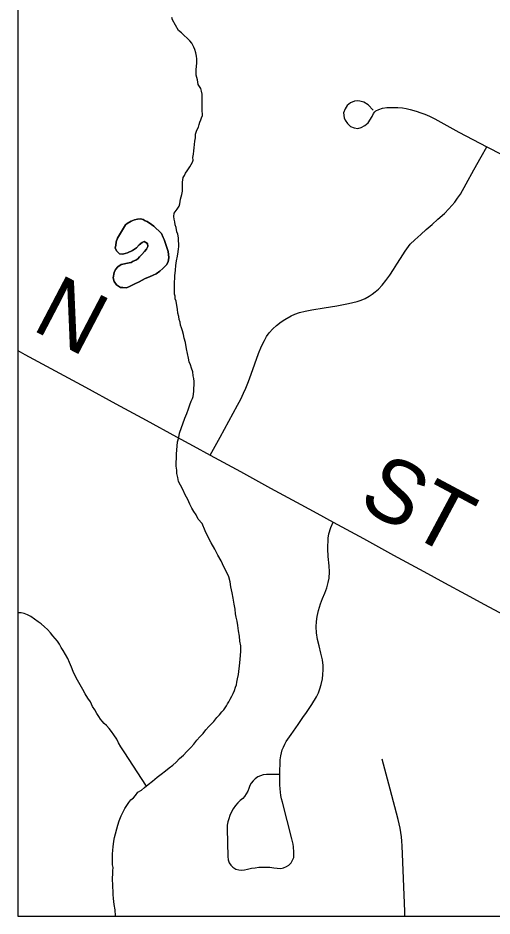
# Model space of a CAD drawing. Extents: x 103424 to 290657, y 38711 to 110967.
# Drawn here: x 214246.3526 to 214246.5663, y 40208.3012 to 40208.7059 of the extents above; entities that cross this region are included whole.
import ezdxf

# ---------------------------------------------------------------- set-up
doc = ezdxf.new("R2010")
doc.units = 0
for name, color, linetype in [('GM_X_Corporation', 7, 'Continuous'), ('GM_X_County_Road', 7, 'Continuous'), ('GM_X_County_Road_Text', 7, 'Continuous'), ('GM_X_Minor_Lake', 7, 'Continuous'), ('GM_X_Minor_River', 7, 'Continuous'), ('GM_X_Township_Road', 7, 'Continuous')]:
    doc.layers.add(name, color=color, linetype=linetype)

msp = doc.modelspace()

# ---------------------------------------------------------------- linework, layer by layer
at = {"layer": 'GM_X_Corporation'}
for points in [[(214246.35258, 40213.74302), (214246.35258, 40208.30125), (214253.15258, 40208.30125), (214253.15258, 40215.10125), (214247.88425, 40215.10125), (214247.88593, 40214.68485), (214247.88621, 40214.66416), (214247.8863, 40214.63438), (214247.88525, 40214.01696), (214247.88494, 40213.98106), (214247.88095, 40213.75762), (214247.63273, 40213.75746), (214247.49304, 40213.75527), (214246.50862, 40213.74676)], [(214246.35258, 40208.71735), (214246.35258, 40208.30125), (214247.90914, 40208.30125), (214247.90638, 40208.75597), (214247.62572, 40208.74919), (214246.84831, 40208.72975)]]:
    msp.add_lwpolyline(points, close=True, dxfattribs=at)
at = {"layer": 'GM_X_County_Road'}
msp.add_lwpolyline([(214246.35258, 40208.55606), (214246.35574, 40208.55434), (214246.36939, 40208.54691), (214246.38303, 40208.53949), (214246.39668, 40208.53207), (214246.41033, 40208.52465), (214246.42398, 40208.51723), (214246.43158, 40208.51309), (214246.43918, 40208.50896), (214246.45282, 40208.50153), (214246.46647, 40208.4941), (214246.48011, 40208.48667), (214246.48736, 40208.48271), (214246.49462, 40208.47876), (214246.50826, 40208.47133), (214246.5219, 40208.4639), (214246.53554, 40208.45646), (214246.54489, 40208.45137), (214246.55424, 40208.44627), (214246.56289, 40208.44162), (214246.57155, 40208.43696)], dxfattribs=at)
at = {"layer": 'GM_X_Minor_Lake'}
for points in [[(214246.40109, 40208.61275), (214246.40178, 40208.61324), (214246.40366, 40208.61442), (214246.40517, 40208.61501), (214246.40649, 40208.61522), (214246.40782, 40208.61543), (214246.40896, 40208.61507), (214246.40992, 40208.61452), (214246.41088, 40208.61415), (214246.4128, 40208.61285), (214246.41376, 40208.61211), (214246.41473, 40208.61117), (214246.41627, 40208.60987), (214246.41724, 40208.60874), (214246.41803, 40208.60705), (214246.41842, 40208.6061), (214246.41882, 40208.60516), (214246.41922, 40208.60383), (214246.42002, 40208.60157), (214246.42022, 40208.60062), (214246.42043, 40208.59929), (214246.42065, 40208.59796), (214246.4203, 40208.59606), (214246.41956, 40208.59471), (214246.41788, 40208.59297), (214246.41657, 40208.59181), (214246.41488, 40208.59064), (214246.41356, 40208.59005), (214246.41187, 40208.58926), (214246.40998, 40208.58847), (214246.40716, 40208.58709), (214246.40527, 40208.58611), (214246.40377, 40208.58533), (214246.40282, 40208.58493), (214246.40151, 40208.58434), (214246.39979, 40208.5845), (214246.39884, 40208.58449), (214246.39693, 40208.5856), (214246.39595, 40208.5871), (214246.39554, 40208.5888), (214246.39588, 40208.59128), (214246.39662, 40208.59262), (214246.39755, 40208.59378), (214246.39905, 40208.59476), (214246.40265, 40208.59558), (214246.40359, 40208.59578), (214246.40453, 40208.59637), (214246.40566, 40208.59677), (214246.4066, 40208.59735), (214246.40735, 40208.59832), (214246.40847, 40208.59928), (214246.40959, 40208.60063), (214246.41052, 40208.60179), (214246.41107, 40208.60294), (214246.41104, 40208.60427), (214246.40951, 40208.6052), (214246.40857, 40208.6048), (214246.40726, 40208.60364), (214246.40595, 40208.60228), (214246.40426, 40208.60112), (214246.402, 40208.60013), (214246.40087, 40208.59973), (214246.39973, 40208.59952), (214246.3984, 40208.59969), (214246.39705, 40208.601), (214246.39645, 40208.60232), (214246.39663, 40208.60346), (214246.39679, 40208.60499), (214246.39752, 40208.60671), (214246.40109, 40208.61275)], [(214246.40109, 40208.61275), (214246.39752, 40208.60671), (214246.39679, 40208.60499), (214246.39663, 40208.60346), (214246.39645, 40208.60232), (214246.39705, 40208.601), (214246.3984, 40208.59969), (214246.39973, 40208.59952), (214246.40087, 40208.59973), (214246.402, 40208.60013), (214246.40426, 40208.60112), (214246.40595, 40208.60228), (214246.40726, 40208.60364), (214246.40857, 40208.6048), (214246.40951, 40208.6052), (214246.41104, 40208.60427), (214246.41107, 40208.60294), (214246.41052, 40208.60179), (214246.40959, 40208.60063), (214246.40847, 40208.59928), (214246.40735, 40208.59832), (214246.4066, 40208.59735), (214246.40566, 40208.59677), (214246.40453, 40208.59637), (214246.40359, 40208.59578), (214246.40265, 40208.59558), (214246.39905, 40208.59476), (214246.39755, 40208.59378), (214246.39662, 40208.59262), (214246.39588, 40208.59128), (214246.39554, 40208.5888), (214246.39595, 40208.5871), (214246.39693, 40208.5856), (214246.39884, 40208.58449), (214246.39979, 40208.5845), (214246.40151, 40208.58434)], [(214246.40151, 40208.58434), (214246.40282, 40208.58493), (214246.40377, 40208.58533), (214246.40527, 40208.58611), (214246.40716, 40208.58709), (214246.40998, 40208.58847), (214246.41187, 40208.58926), (214246.41356, 40208.59005), (214246.41488, 40208.59064), (214246.41657, 40208.59181), (214246.41788, 40208.59297), (214246.41956, 40208.59471), (214246.4203, 40208.59606), (214246.42065, 40208.59796), (214246.42043, 40208.59929), (214246.42022, 40208.60062), (214246.42002, 40208.60157), (214246.41922, 40208.60383), (214246.41882, 40208.60516), (214246.41842, 40208.6061), (214246.41803, 40208.60705), (214246.41724, 40208.60874), (214246.41627, 40208.60987), (214246.41473, 40208.61117), (214246.41376, 40208.61211), (214246.4128, 40208.61285), (214246.41088, 40208.61415), (214246.40992, 40208.61452), (214246.40896, 40208.61507), (214246.40782, 40208.61543), (214246.40649, 40208.61522), (214246.40517, 40208.61501), (214246.40366, 40208.61442), (214246.40178, 40208.61324), (214246.40109, 40208.61275)]]:
    msp.add_lwpolyline(points, dxfattribs=at)
at = {"layer": 'GM_X_Minor_River'}
for points in [[(214246.43294, 40208.68011), (214246.4329, 40208.68239), (214246.43306, 40208.6843), (214246.43323, 40208.68544), (214246.43321, 40208.68658), (214246.43319, 40208.68753), (214246.43298, 40208.68867), (214246.43277, 40208.69018), (214246.43236, 40208.6917), (214246.43178, 40208.69283), (214246.43099, 40208.69453), (214246.43002, 40208.69565), (214246.42886, 40208.69677), (214246.42751, 40208.69808), (214246.42635, 40208.69921), (214246.425, 40208.70032), (214246.42226, 40208.70503), (214246.42187, 40208.70617)], [(214246.43012, 40208.53157), (214246.43066, 40208.53329), (214246.43121, 40208.53444), (214246.43157, 40208.5354), (214246.43175, 40208.53635), (214246.43191, 40208.53769), (214246.43189, 40208.53883), (214246.43205, 40208.54073), (214246.43203, 40208.54206), (214246.43182, 40208.54339), (214246.43161, 40208.54472), (214246.43139, 40208.54642), (214246.43079, 40208.54813), (214246.43038, 40208.54964), (214246.42979, 40208.55096), (214246.42938, 40208.55267), (214246.42897, 40208.55475), (214246.42855, 40208.55684), (214246.42813, 40208.55968), (214246.42752, 40208.56157), (214246.42712, 40208.56328), (214246.42671, 40208.56498), (214246.42631, 40208.5663), (214246.42591, 40208.56744), (214246.42569, 40208.56877), (214246.42529, 40208.57009), (214246.42508, 40208.57142), (214246.42467, 40208.57293), (214246.42446, 40208.57464), (214246.42424, 40208.57635), (214246.42383, 40208.57824), (214246.42343, 40208.57938), (214246.42341, 40208.58052), (214246.4232, 40208.58146), (214246.42318, 40208.5828), (214246.42315, 40208.5847), (214246.42311, 40208.58698), (214246.42327, 40208.5885), (214246.42325, 40208.58983), (214246.42342, 40208.59097), (214246.42359, 40208.59231), (214246.42374, 40208.5944), (214246.42409, 40208.5965), (214246.42443, 40208.5986), (214246.42478, 40208.6005), (214246.42495, 40208.60184), (214246.42512, 40208.60279), (214246.42487, 40208.60678), (214246.42465, 40208.60849), (214246.42425, 40208.60962), (214246.42384, 40208.61151), (214246.42344, 40208.61265), (214246.42322, 40208.61398), (214246.42301, 40208.6153), (214246.4228, 40208.61644), (214246.42297, 40208.61797), (214246.42427, 40208.6197), (214246.4252, 40208.62104), (214246.42556, 40208.62219), (214246.4259, 40208.62429), (214246.42644, 40208.62639), (214246.42679, 40208.62791), (214246.42677, 40208.62886), (214246.42676, 40208.62982), (214246.42674, 40208.63077), (214246.42672, 40208.63191), (214246.42707, 40208.634), (214246.42762, 40208.63496), (214246.42817, 40208.63592), (214246.42891, 40208.63708), (214246.43002, 40208.63881), (214246.43132, 40208.64092), (214246.43149, 40208.64187), (214246.43147, 40208.64301), (214246.43164, 40208.64454), (214246.4318, 40208.64606), (214246.43197, 40208.64739), (214246.43213, 40208.64892), (214246.4323, 40208.65044), (214246.43265, 40208.65197), (214246.43263, 40208.65349), (214246.43316, 40208.6554), (214246.4339, 40208.65674), (214246.43426, 40208.65789), (214246.43462, 40208.65903), (214246.43499, 40208.65999), (214246.43535, 40208.66095), (214246.43571, 40208.6619), (214246.4357, 40208.66285), (214246.43568, 40208.6638), (214246.43566, 40208.66495), (214246.43564, 40208.66647), (214246.43561, 40208.66818), (214246.43558, 40208.66989), (214246.43555, 40208.6716), (214246.43534, 40208.67292), (214246.43494, 40208.67406), (214246.43435, 40208.675), (214246.43377, 40208.67594), (214246.43354, 40208.67803), (214246.43294, 40208.68011)], [(214246.39904, 40208.34645), (214246.39996, 40208.34817), (214246.4007, 40208.34971), (214246.40162, 40208.35105), (214246.40255, 40208.3524), (214246.40348, 40208.35355), (214246.4046, 40208.35452), (214246.40554, 40208.35549), (214246.40665, 40208.35703), (214246.40834, 40208.35801), (214246.40965, 40208.35917), (214246.41134, 40208.36053), (214246.41321, 40208.36208), (214246.41527, 40208.36382), (214246.41715, 40208.36519), (214246.41902, 40208.36674), (214246.42071, 40208.3681), (214246.4224, 40208.36926), (214246.42389, 40208.37062), (214246.42539, 40208.37217), (214246.42726, 40208.37372), (214246.42875, 40208.37545), (214246.43043, 40208.37719), (214246.43192, 40208.37874), (214246.43322, 40208.38047), (214246.43453, 40208.38201), (214246.43602, 40208.38356), (214246.43733, 40208.3851), (214246.43863, 40208.38664), (214246.43975, 40208.3878), (214246.44087, 40208.38896), (214246.44217, 40208.39069), (214246.44348, 40208.39186), (214246.44441, 40208.3932), (214246.44534, 40208.39417), (214246.44664, 40208.3959), (214246.447, 40208.39686), (214246.44756, 40208.39782), (214246.4483, 40208.39897), (214246.44903, 40208.40031), (214246.44958, 40208.40146), (214246.45013, 40208.4028), (214246.45067, 40208.40433), (214246.45104, 40208.40548), (214246.45121, 40208.40662), (214246.45156, 40208.40815), (214246.45191, 40208.41006), (214246.45258, 40208.41539), (214246.45274, 40208.41692), (214246.4529, 40208.41863), (214246.45306, 40208.42053), (214246.45302, 40208.423), (214246.45261, 40208.42509), (214246.45238, 40208.42737), (214246.45196, 40208.42983), (214246.45173, 40208.43211), (214246.45131, 40208.43419), (214246.4509, 40208.4359), (214246.45069, 40208.43742), (214246.45047, 40208.4395), (214246.45005, 40208.44178), (214246.44962, 40208.44443), (214246.4492, 40208.4469), (214246.44859, 40208.44955), (214246.44817, 40208.45183), (214246.44756, 40208.4541), (214246.44657, 40208.45636), (214246.4454, 40208.45862), (214246.44421, 40208.46127), (214246.44265, 40208.4639), (214246.44128, 40208.46654), (214246.43971, 40208.46937), (214246.43833, 40208.47201), (214246.43696, 40208.47484), (214246.43557, 40208.47805), (214246.43383, 40208.48011), (214246.43285, 40208.48199), (214246.43187, 40208.4835), (214246.4309, 40208.485), (214246.43011, 40208.48689), (214246.42912, 40208.48897), (214246.42795, 40208.49104), (214246.42696, 40208.4935), (214246.42579, 40208.49538), (214246.425, 40208.49708), (214246.42459, 40208.49878), (214246.42418, 40208.50067), (214246.42415, 40208.50219), (214246.42394, 40208.5039), (214246.42391, 40208.50561), (214246.42406, 40208.50752), (214246.42403, 40208.50942), (214246.42419, 40208.51132), (214246.42435, 40208.51304), (214246.42451, 40208.51494), (214246.42505, 40208.51685), (214246.4254, 40208.51876), (214246.42775, 40208.52564), (214246.42866, 40208.52775), (214246.42939, 40208.52985), (214246.43012, 40208.53157)], [(214246.41045, 40208.35981), (214246.40046, 40208.37518), (214246.3989, 40208.37744), (214246.39792, 40208.37932), (214246.39713, 40208.38102), (214246.39577, 40208.3829), (214246.3948, 40208.3844), (214246.39364, 40208.38571), (214246.39247, 40208.38703), (214246.39151, 40208.38796), (214246.39054, 40208.38909), (214246.38977, 40208.39002), (214246.38899, 40208.39115), (214246.3882, 40208.39247), (214246.38723, 40208.39416), (214246.38625, 40208.39567), (214246.38527, 40208.39775), (214246.3841, 40208.39944), (214246.38293, 40208.40132), (214246.38176, 40208.40339), (214246.38058, 40208.40546), (214246.37941, 40208.40754), (214246.37842, 40208.40942), (214246.37744, 40208.4115), (214246.37665, 40208.41339), (214246.37586, 40208.41546), (214246.37506, 40208.41735), (214246.37408, 40208.41905), (214246.37292, 40208.42093), (214246.37213, 40208.42225), (214246.37135, 40208.42375), (214246.37038, 40208.42507), (214246.3694, 40208.42638), (214246.36825, 40208.42751), (214246.36728, 40208.42882), (214246.36592, 40208.43032), (214246.36457, 40208.43163), (214246.36303, 40208.43293), (214246.36168, 40208.43386), (214246.35841, 40208.43628), (214246.35688, 40208.43702), (214246.35535, 40208.43756), (214246.35402, 40208.43792), (214246.35269, 40208.4379), (214246.35258, 40208.4379)], [(214246.39658, 40208.30125), (214246.39657, 40208.30134), (214246.39634, 40208.304), (214246.39592, 40208.30647), (214246.39568, 40208.30912), (214246.39546, 40208.31102), (214246.39543, 40208.31254), (214246.39541, 40208.31406), (214246.39538, 40208.31577), (214246.39516, 40208.31729), (214246.39514, 40208.31862), (214246.39531, 40208.31996), (214246.39528, 40208.32167), (214246.39544, 40208.32319), (214246.39524, 40208.32433), (214246.39521, 40208.32585), (214246.39519, 40208.32699), (214246.39517, 40208.32832), (214246.39515, 40208.32927), (214246.39532, 40208.33079), (214246.39548, 40208.33251), (214246.39565, 40208.33365), (214246.39582, 40208.33498), (214246.39617, 40208.3367), (214246.39759, 40208.34224), (214246.39813, 40208.34415), (214246.39904, 40208.34645)]]:
    msp.add_lwpolyline(points, dxfattribs=at)
at = {"layer": 'GM_X_Township_Road'}
for points in [[(214246.51265, 40208.66432), (214246.51036, 40208.66673), (214246.50853, 40208.66792), (214246.50664, 40208.66848), (214246.50555, 40208.66858), (214246.50433, 40208.66841), (214246.50247, 40208.66767), (214246.50103, 40208.66652), (214246.50007, 40208.66499), (214246.49935, 40208.66316), (214246.49967, 40208.66093), (214246.50007, 40208.6599), (214246.50105, 40208.6584), (214246.50243, 40208.65698), (214246.50409, 40208.65635), (214246.50583, 40208.65611), (214246.50727, 40208.6565), (214246.5089, 40208.65742), (214246.51036, 40208.65867), (214246.51225, 40208.66147), (214246.51284, 40208.66286), (214246.5134, 40208.66361), (214246.51391, 40208.66408), (214246.51518, 40208.66473), (214246.51687, 40208.66524), (214246.51883, 40208.66552), (214246.52163, 40208.66563), (214246.52382, 40208.66557), (214246.52595, 40208.66535), (214246.52757, 40208.66507), (214246.52937, 40208.66468), (214246.53213, 40208.66386), (214246.53414, 40208.66316), (214246.53602, 40208.66253), (214246.53806, 40208.66165), (214246.54047, 40208.66053), (214246.55128, 40208.65444), (214246.56387, 40208.64788), (214246.57768, 40208.64077)], [(214246.43918, 40208.50896), (214246.44365, 40208.51709), (214246.44759, 40208.52424), (214246.45152, 40208.53139), (214246.45297, 40208.5342), (214246.45431, 40208.53692), (214246.45527, 40208.5391), (214246.4565, 40208.54206), (214246.45772, 40208.54545), (214246.4593, 40208.55013), (214246.46103, 40208.55474), (214246.46239, 40208.55796), (214246.46363, 40208.56065), (214246.46456, 40208.56238), (214246.46579, 40208.56403), (214246.46745, 40208.56584), (214246.46918, 40208.56735), (214246.47119, 40208.56893), (214246.47292, 40208.57001), (214246.47566, 40208.57167), (214246.47739, 40208.57247), (214246.47948, 40208.57319), (214246.482, 40208.57383), (214246.48503, 40208.57441), (214246.49059, 40208.57525), (214246.49629, 40208.57619), (214246.5016, 40208.57722), (214246.50542, 40208.57816), (214246.50729, 40208.57873), (214246.50902, 40208.57952), (214246.5109, 40208.58053), (214246.51224, 40208.58144), (214246.51352, 40208.58245), (214246.51507, 40208.58378), (214246.51673, 40208.5855), (214246.51833, 40208.58765), (214246.52012, 40208.59004), (214246.52182, 40208.59263), (214246.52332, 40208.59492), (214246.52505, 40208.59756), (214246.52717, 40208.60079), (214246.52941, 40208.60402), (214246.5314, 40208.60592), (214246.53415, 40208.60837), (214246.53662, 40208.61065), (214246.53927, 40208.61291), (214246.54186, 40208.61521), (214246.54476, 40208.61778), (214246.5468, 40208.61993), (214246.54817, 40208.62136), (214246.54945, 40208.62297), (214246.55072, 40208.62472), (214246.55197, 40208.62658), (214246.55457, 40208.63123), (214246.55803, 40208.63742), (214246.56136, 40208.64339), (214246.56387, 40208.64788)], [(214246.4706, 40208.36503), (214246.46466, 40208.36499), (214246.46314, 40208.36483), (214246.46186, 40208.36448), (214246.46068, 40208.36394), (214246.45947, 40208.36312), (214246.45852, 40208.36222), (214246.45774, 40208.36118), (214246.4571, 40208.36003), (214246.45665, 40208.35876), (214246.4562, 40208.35755), (214246.45551, 40208.35624), (214246.45475, 40208.35518), (214246.4539, 40208.35422), (214246.45278, 40208.35325), (214246.45167, 40208.35219), (214246.45067, 40208.35104), (214246.44961, 40208.34956), (214246.44868, 40208.34796), (214246.44807, 40208.34656), (214246.44757, 40208.34512), (214246.44719, 40208.34363), (214246.44695, 40208.34212), (214246.44683, 40208.3406), (214246.44711, 40208.32802), (214246.44732, 40208.32651), (214246.44782, 40208.32529), (214246.44853, 40208.3242), (214246.44946, 40208.32328), (214246.45085, 40208.32244), (214246.45211, 40208.32204), (214246.45341, 40208.32191), (214246.45471, 40208.32206), (214246.45611, 40208.32242), (214246.45777, 40208.32277), (214246.45943, 40208.32303), (214246.46111, 40208.32321), (214246.46279, 40208.3233), (214246.46615, 40208.32321), (214246.46784, 40208.32303), (214246.46947, 40208.32277), (214246.47099, 40208.32272), (214246.47234, 40208.32298), (214246.47362, 40208.32351), (214246.47468, 40208.32422), (214246.47566, 40208.32521), (214246.47639, 40208.32638), (214246.47686, 40208.32768), (214246.47694, 40208.33003), (214246.47671, 40208.33238), (214246.47656, 40208.33369), (214246.47609, 40208.33605), (214246.47395, 40208.34431), (214246.47181, 40208.35258), (214246.4714, 40208.35407), (214246.4711, 40208.35558), (214246.47088, 40208.3571), (214246.47072, 40208.35863), (214246.47065, 40208.36041), (214246.4706, 40208.36503), (214246.4707, 40208.3717), (214246.47099, 40208.37342), (214246.47129, 40208.37477), (214246.47172, 40208.37609), (214246.47222, 40208.37739), (214246.47283, 40208.37864), (214246.4735, 40208.37985), (214246.47428, 40208.38102), (214246.47573, 40208.38309), (214246.47883, 40208.38753), (214246.48102, 40208.39066), (214246.48259, 40208.39291), (214246.48511, 40208.39651), (214246.48718, 40208.4), (214246.48797, 40208.40181), (214246.48868, 40208.40359), (214246.48925, 40208.40561), (214246.48981, 40208.40808), (214246.49002, 40208.41008), (214246.49014, 40208.41213), (214246.49008, 40208.41413), (214246.48991, 40208.41663), (214246.48915, 40208.41967), (214246.48833, 40208.423), (214246.4876, 40208.42591), (214246.48716, 40208.42888), (214246.48705, 40208.43159), (214246.48716, 40208.43391), (214246.48749, 40208.43623), (214246.48798, 40208.43895), (214246.48897, 40208.44192), (214246.48991, 40208.4443), (214246.49084, 40208.44666), (214246.49176, 40208.44909), (214246.49246, 40208.45158), (214246.49284, 40208.45352), (214246.49294, 40208.45633), (214246.49278, 40208.45904), (214246.49246, 40208.4632), (214246.49224, 40208.46671), (214246.49246, 40208.47157), (214246.49273, 40208.47347), (214246.49354, 40208.47627), (214246.49462, 40208.47876)], [(214246.52701, 40208.30125), (214246.52693, 40208.30334), (214246.52634, 40208.31813), (214246.52576, 40208.33292), (214246.52564, 40208.33492), (214246.52545, 40208.33691), (214246.52519, 40208.3389), (214246.52484, 40208.34087), (214246.52444, 40208.34283), (214246.52396, 40208.34477), (214246.52033, 40208.35836), (214246.5167, 40208.37195)]]:
    msp.add_lwpolyline(points, dxfattribs=at)

# ---------------------------------------------------------------- texts
at = {"layer": 'GM_X_County_Road_Text'}
for s, height, rotation, p in [('N', 0.02841, 332.3569, (214246.35823, 40208.56576)), ('ST', 0.028409, 331.8603, (214246.50506, 40208.48598))]:
    msp.add_text(s, height=height, rotation=rotation, dxfattribs=at).set_placement(p)

doc.saveas('drawing.dxf')
